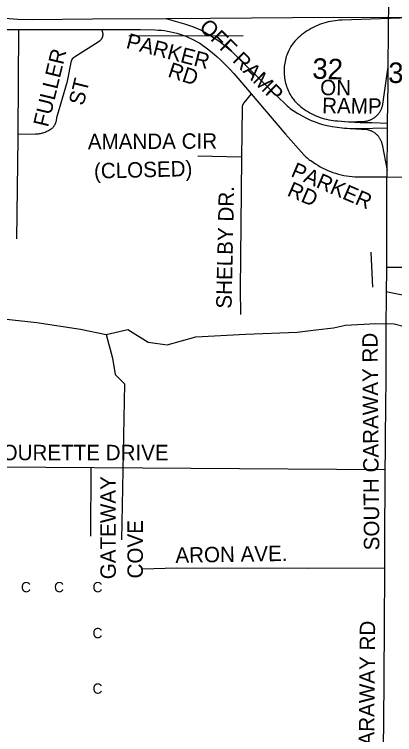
# Model space of a CAD drawing. Extents: x 1670563 to 1761545, y 515755 to 578944.
# Drawn here: x 1702422 to 1704274, y 535500 to 539004 of the extents above; entities that cross this region are included whole.
import ezdxf

# ---------------------------------------------------------------- set-up
doc = ezdxf.new("R2010")
doc.units = 0
for name, color, linetype in [('5_sectionlines', 7, 'Continuous'), ('62_text', 7, 'Continuous'), ('Cross', 7, 'Continuous'), ('SHP_LINE', 7, 'Continuous'), ('STREETCL', 7, 'Continuous'), ('STRNAMES', 7, 'Continuous')]:
    doc.layers.add(name, color=color, linetype=linetype)

msp = doc.modelspace()

# ---------------------------------------------------------------- linework, layer by layer
at = {"layer": '5_sectionlines'}
for p, q in [((1702979, 538899.5), (1703535.7, 538902.1)), ((1704167, 537677.3), (1704159.5, 537847.5))]:
    msp.add_line(p, q, dxfattribs=at)
at = {"layer": 'SHP_LINE'}
for points in [[(1701582, 537601), (1701734, 537610), (1702026, 537560), (1702531, 537505), (1702744, 537472), (1702868, 537447)], [(1702868, 537447), (1702974, 537471), (1703073, 537409), (1703166, 537396), (1703305, 537435), (1703547, 537448), (1703799, 537458), (1703890, 537469), (1703976, 537479), (1704034, 537493), (1704182, 537501), (1704271, 537498), (1704321, 537485), (1704357, 537449), (1704475, 537231), (1704515, 537148), (1704594, 537023), (1704753, 536818), (1704851, 536681), (1704952, 536563), (1705033, 536368), (1705053, 536293)], [(1702868, 537447), (1702899, 537332), (1702913, 537253), (1702958, 537207), (1702944, 536448)]]:
    msp.add_lwpolyline(points, dxfattribs=at)
at = {"layer": 'STREETCL'}
for p, q in [((1701598.1, 536807.7), (1704226.3, 536789.3)), ((1702793.8, 536465.2), (1702796.2, 536799.3))]:
    msp.add_line(p, q, dxfattribs=at)
for points in [[(1704242.2, 538749.4), (1704243.8, 538921.5), (1704246.1, 539081.5), (1704247.3, 539349.4), (1704248.1, 539471.8)], [(1701997.2, 539015.5), (1702438.6, 538980.7), (1702508.7, 538980.1), (1702801.4, 538982), (1703159, 538984.4)], [(1703159, 538984.4), (1703376.3, 538985.9), (1703976.4, 538990.4), (1704395.2, 538989.5)], [(1704395.2, 538989.5), (1704017, 538976.2), (1704005.8, 538975.7), (1703994.7, 538974.9), (1703983.5, 538973.6), (1703972.4, 538972), (1703961.4, 538970), (1703950.5, 538967.7), (1703939.6, 538964.9), (1703928.9, 538961.8), (1703918.2, 538958.3), (1703907.7, 538954.4), (1703897.3, 538950.2), (1703887.1, 538945.7), (1703877, 538940.7), (1703867.1, 538935.5), (1703857.4, 538929.8), (1703847.9, 538923.9), (1703838.6, 538917.6), (1703829.6, 538911.1), (1703820.8, 538904.2), (1703812.2, 538897), (1703803.8, 538889.5), (1703795.8, 538881.7), (1703788, 538873.7), (1703780.4, 538865.4), (1703776.1, 538859.5), (1703772, 538853.5), (1703768.2, 538847.4), (1703764.5, 538841.1), (1703761, 538834.8), (1703757.8, 538828.3), (1703754.7, 538821.7), (1703751.6, 538814.1), (1703748.7, 538806.5), (1703746.1, 538798.7), (1703743.8, 538790.9), (1703741.8, 538783), (1703740, 538775), (1703738.5, 538767), (1703737.3, 538758.9), (1703736.4, 538750.8), (1703735.8, 538742.6), (1703735.4, 538734.5), (1703735.3, 538726.3), (1703735.5, 538718.1), (1703736.1, 538710), (1703736.8, 538701.8), (1703737.9, 538693.7), (1703739.3, 538685.7), (1703740.9, 538677.7), (1703742.8, 538669.7), (1703745, 538661.8), (1703747.5, 538654.1), (1703750.2, 538646.4), (1703753.2, 538638.8), (1703756.5, 538631.3), (1703760, 538623.9), (1703763.8, 538616.7), (1703767.8, 538609.5), (1703772.1, 538602.6), (1703775.3, 538597.8), (1703778.7, 538593.1), (1703782.2, 538588.5), (1703785.9, 538584.1), (1703789.7, 538579.8), (1703793.7, 538575.6), (1703797.9, 538571.6), (1703802.2, 538567.7), (1703806.6, 538564), (1703815, 538556.9), (1703823.6, 538550.1), (1703832.5, 538543.5), (1703841.6, 538537.3), (1703851, 538531.5), (1703860.5, 538525.9), (1703870.2, 538520.7), (1703880.1, 538515.8), (1703890.1, 538511.2), (1703900.3, 538507), (1703910.6, 538503.2), (1703921.1, 538499.7), (1703931.6, 538496.6), (1703942.3, 538493.8), (1703953.1, 538491.4), (1703963.9, 538489.4), (1703974.8, 538487.7), (1703985.8, 538486.5), (1703996.7, 538485.6), (1704048.4, 538481.8)], [(1703159, 538984.4), (1703249.6, 538958.5), (1703269.4, 538952.2), (1703289, 538945.3), (1703308.3, 538937.8), (1703327.5, 538929.9), (1703349.4, 538918.1), (1703370.8, 538905.5), (1703391.9, 538892.2), (1703412.4, 538878.2), (1703432.4, 538863.5), (1703451.9, 538848), (1703470.9, 538832), (1703489.3, 538815.2), (1703507.1, 538797.9), (1703668.5, 538637.2), (1703744.1, 538565.4), (1703750.8, 538559.1), (1703757.7, 538553.1), (1703764.7, 538547.2), (1703772, 538541.6), (1703779.4, 538536.2), (1703787, 538531.1), (1703794.8, 538526.2), (1703802.7, 538521.6), (1703829.1, 538506.9), (1703841.8, 538500.2), (1703854.7, 538493.9), (1703867.9, 538488), (1703881.2, 538482.6), (1703894.7, 538477.6), (1703908.3, 538473.1), (1703922.1, 538469), (1703945.8, 538463.7), (1703969.8, 538459.1), (1703993.8, 538455.4), (1704018, 538452.5), (1704042.2, 538450.4), (1704066.5, 538449.1)], [(1700209.5, 538897.4), (1700651.3, 538899.8), (1701080.9, 538905.4), (1701220.1, 538906.8), (1701290.7, 538908.4), (1701361.3, 538911.8), (1701431.7, 538917), (1701642.3, 538927.6), (1701856.6, 538930.4), (1702270.1, 538930.8), (1702441.4, 538930.6)], [(1702438.9, 538422.2), (1702525.2, 538422.8), (1702529.9, 538423), (1702534.6, 538423.3), (1702539.3, 538423.8), (1702544, 538424.5), (1702548.7, 538425.3), (1702553.3, 538426.3), (1702557.9, 538427.5), (1702562.5, 538428.8), (1702567, 538430.3), (1702571.4, 538431.9), (1702575.8, 538433.7), (1702580.1, 538435.6), (1702584.4, 538437.7), (1702588.6, 538439.9), (1702592.7, 538442.2), (1702596.7, 538444.7), (1702600.7, 538447.4), (1702604.5, 538450.1), (1702608.3, 538453), (1702609.9, 538454.9), (1702611.6, 538456.8), (1702613.1, 538458.7), (1702614.6, 538460.7), (1702616.1, 538462.8), (1702617.4, 538464.9), (1702618.7, 538467.1), (1702619.9, 538469.3), (1702621, 538471.5), (1702622.1, 538473.8), (1702623.1, 538476.1), (1702624, 538478.4), (1702624.8, 538480.8), (1702625.5, 538483.2), (1702626.1, 538485.6), (1702626.7, 538488.1), (1702627.2, 538490.5), (1702627.6, 538493), (1702627.9, 538495.5), (1702628.1, 538498), (1702628.3, 538500.5), (1702628.3, 538503), (1702680.4, 538679.1), (1702700.3, 538777.6), (1702700.5, 538778.6), (1702700.8, 538779.5), (1702701, 538780.5), (1702701.3, 538781.4), (1702701.7, 538782.3), (1702702, 538783.2), (1702702.4, 538784.1), (1702702.9, 538785), (1702703.3, 538785.9), (1702703.8, 538786.8), (1702704.3, 538787.6), (1702704.9, 538788.4), (1702705.5, 538789.2), (1702706.1, 538790), (1702706.7, 538790.8), (1702707.3, 538791.5), (1702708, 538792.2), (1702708.7, 538792.9), (1702709.4, 538793.6), (1702710.2, 538794.2), (1702710.9, 538794.8), (1702711.7, 538795.4), (1702712.5, 538796), (1702713.4, 538796.5), (1702714.2, 538797), (1702715.1, 538797.5), (1702835.4, 538874.3), (1702836.6, 538875), (1702837.7, 538875.8), (1702838.8, 538876.7), (1702839.8, 538877.5), (1702840.8, 538878.4), (1702841.8, 538879.4), (1702842.8, 538880.4), (1702843.7, 538881.4), (1702844.6, 538882.4), (1702845.5, 538883.5), (1702846.3, 538884.6), (1702847.1, 538885.7), (1702847.8, 538886.9), (1702848.5, 538888.1), (1702849.2, 538889.3), (1702849.8, 538890.5), (1702850.3, 538891.8), (1702850.9, 538893), (1702851.3, 538894.3), (1702851.8, 538895.6), (1702852.2, 538896.9), (1702852.5, 538898.3), (1702852.8, 538899.6), (1702853, 538900.9), (1702853.2, 538902.3), (1702853.4, 538903.7), (1702853.5, 538905), (1702853.6, 538906.4), (1702853.6, 538907.8), (1702853.5, 538909.1), (1702853.5, 538910.5), (1702853.3, 538911.9), (1702853.1, 538913.2), (1702852.9, 538914.6), (1702852.6, 538915.9), (1702852.3, 538917.3), (1702852, 538918.6), (1702851.5, 538919.9), (1702851.1, 538921.2), (1702850.6, 538922.5), (1702850, 538923.7), (1702849.4, 538925), (1702848.8, 538926.2), (1702848.1, 538927.4), (1702847.4, 538928.6), (1702846.6, 538929.7), (1702845.8, 538930.8)], [(1702441.4, 538930.6), (1702438.9, 538422.2)], [(1702441.4, 538930.6), (1702685.4, 538930.4), (1702846.3, 538930.8)], [(1702846.3, 538930.8), (1703035.7, 538931.3), (1703107.1, 538929), (1703122.4, 538928.3), (1703137.6, 538927), (1703152.8, 538925.2), (1703167.9, 538922.8), (1703183, 538920), (1703197.9, 538916.6), (1703212.7, 538912.7), (1703227.3, 538908.2), (1703241.8, 538903.3), (1703256.1, 538897.9), (1703270.2, 538892), (1703284.1, 538885.6), (1703297.8, 538878.7), (1703311.2, 538871.3), (1703324.3, 538863.5), (1703337.2, 538855.2), (1703349.8, 538846.5), (1703362, 538837.4), (1703385.1, 538819), (1703407.5, 538799.8), (1703429.4, 538780), (1703450.6, 538759.5), (1703471.2, 538738.3), (1703491.1, 538716.6), (1703510.3, 538694.1), (1703528.7, 538671.1), (1703574.6, 538617.5)], [(1704048.4, 538481.8), (1704128.9, 538484.3), (1704132.3, 538484.8), (1704135.8, 538485.4), (1704139.2, 538486.2), (1704142.6, 538487), (1704145.9, 538488), (1704149.3, 538489.1), (1704152.5, 538490.2), (1704155.8, 538491.6), (1704159, 538493), (1704162.1, 538494.5), (1704165.2, 538496.1), (1704168.3, 538497.9), (1704171.2, 538499.7), (1704174.1, 538501.6), (1704177, 538503.7), (1704179.7, 538505.8), (1704182.4, 538508), (1704185.1, 538510.3), (1704187.6, 538512.7), (1704190, 538515.2), (1704192.4, 538517.8), (1704194.7, 538520.5), (1704196.9, 538523.2), (1704198.9, 538526), (1704200.9, 538528.9), (1704202.8, 538531.8), (1704204.6, 538534.8), (1704206.3, 538537.9), (1704207.9, 538541), (1704209.3, 538544.2), (1704210.7, 538547.4), (1704212, 538550.6), (1704213.1, 538553.9), (1704214.1, 538557.3), (1704215, 538560.7), (1704215.8, 538564.1), (1704216.5, 538567.5), (1704242.2, 538749.4)], [(1704239.3, 538475.5), (1704241.5, 538668.7), (1704242.2, 538749.4)], [(1703574.6, 538617.5), (1703540, 538574.7), (1703539.1, 538573.6), (1703538.2, 538572.4), (1703537.4, 538571.2), (1703536.7, 538570), (1703535.9, 538568.7), (1703535.2, 538567.5), (1703534.6, 538566.2), (1703534, 538564.9), (1703533.5, 538563.5), (1703533, 538562.2), (1703532.5, 538560.8), (1703532.1, 538559.4), (1703531.7, 538558), (1703531.4, 538556.6), (1703531.1, 538555.2), (1703530.9, 538553.8), (1703530.7, 538552.3), (1703530.6, 538550.9), (1703530.5, 538549.5), (1703530.5, 538548), (1703528, 538309.2)], [(1703574.6, 538617.5), (1703741.9, 538422.1), (1703831.1, 538321.7), (1703834.9, 538317.6), (1703838.8, 538313.6), (1703842.9, 538309.7), (1703847.1, 538306), (1703851.5, 538302.4), (1703855.9, 538299), (1703860.5, 538295.8), (1703865.2, 538292.7), (1703876.3, 538284.7), (1703887.6, 538277.1), (1703899.2, 538269.9), (1703911.1, 538263.1), (1703923.2, 538256.7), (1703935.4, 538250.8), (1703947.9, 538245.2), (1703960.6, 538240.1), (1703973.4, 538235.4), (1703986.4, 538231.2), (1703999.5, 538227.3), (1704012.8, 538224), (1704026.1, 538221.1), (1704039.5, 538218.7), (1704053, 538216.7), (1704066.6, 538215.2), (1704080.2, 538214.1), (1704093.9, 538213.5), (1704107.5, 538213.4), (1704121.2, 538213.7), (1704237.3, 538213.3)], [(1704048.4, 538481.8), (1704105.2, 538479), (1704161.9, 538477.9), (1704239.3, 538475.5)], [(1704239, 538452.3), (1704239.3, 538475.5)], [(1704030.2, 538451.3), (1704139.2, 538444.5), (1704142.3, 538443.9), (1704145.4, 538443.1), (1704148.5, 538442.1), (1704151.6, 538441.1), (1704154.6, 538440), (1704157.6, 538438.8), (1704160.5, 538437.5), (1704163.4, 538436.1), (1704166.2, 538434.5), (1704169, 538432.9), (1704171.8, 538431.2), (1704174.4, 538429.4), (1704177, 538427.5), (1704179.6, 538425.6), (1704182, 538423.5), (1704184.4, 538421.3), (1704186.7, 538419.1), (1704189, 538416.8), (1704191.2, 538414.4), (1704193.2, 538412), (1704195.2, 538409.4), (1704197.1, 538406.8), (1704198.9, 538404.2), (1704200.7, 538401.5), (1704202.3, 538398.7), (1704203.8, 538395.9), (1704205.3, 538393), (1704206.6, 538390.1), (1704207.8, 538387.1), (1704209, 538384.1), (1704210, 538381), (1704210.9, 538378), (1704211.8, 538374.8), (1704212.5, 538371.7), (1704237.5, 538244.7)], [(1704066.5, 538449.1), (1704080.9, 538448.7), (1704095.2, 538448.6), (1704239, 538452.3)], [(1704237.5, 538244.7), (1704238.6, 538419.2), (1704239, 538452.3)], [(1702438.9, 538422.2), (1702438.8, 538402.2), (1702432.5, 537912.3)], [(1703528, 538309.2), (1703315.7, 538314.5)], [(1703528, 538309.2), (1703526.2, 538139.9), (1703521.9, 537668.1), (1703522.7, 537543.5)], [(1704237.3, 538213.3), (1704237.5, 538244.7)], [(1704233.9, 538213.3), (1704234.8, 537902.4), (1704233.6, 537773.9)], [(1704237.3, 538213.3), (1704357, 538212.8)], [(1704233.6, 537773.9), (1704736.2, 537775.2), (1705068.9, 537777.7), (1705088.1, 537778.2), (1705107.2, 537779.2), (1705126.3, 537780.8), (1705145.4, 537783.1), (1705164.3, 537785.9), (1705183.2, 537789.4), (1705202, 537793.4), (1705220.6, 537798)], [(1704233.6, 537773.9), (1704232.3, 537639.1), (1704231.5, 537480.7), (1704230.7, 537236), (1704228.2, 536950.6), (1704224.9, 536484.4), (1704224.3, 536310.1)], [(1704232.5, 537656.4), (1704335.3, 537635.4)], [(1704224.3, 536310.1), (1703855.5, 536308.7), (1703210, 536309.3), (1703155.5, 536308.8), (1703101.1, 536307.3), (1703039.3, 536305.2)], [(1704224.3, 536310.1), (1704223.3, 536020.5), (1704219.2, 535549.9), (1704215.8, 535364.5), (1704213.4, 535291.9), (1704212.1, 535249), (1704211.7, 535206.1), (1704211.5, 535198.7)]]:
    msp.add_lwpolyline(points, dxfattribs=at)

# ---------------------------------------------------------------- texts
at = {"layer": '62_text'}
for s, rotation, p in [('32', 358.1866, (1703871.8, 538691.7)), ('33', 358.9319, (1704241.4, 538671.1))]:
    msp.add_text(s, height=100, rotation=rotation, dxfattribs=at).set_placement(p)
at = {"layer": 'Cross'}
for p in [(1702453.9, 536192.7), (1702615.1, 536192.7), (1702802.4, 536192.7), (1702802.4, 535969.2), (1702802.4, 535699)]:
    msp.add_text('C', height=50, dxfattribs=at).set_placement(p)
at = {"layer": 'STRNAMES'}
for s, rotation, p in [('OFF RAMP', 315.2949, (1703317.5, 538937)), ('PARKER', 345.4549, (1702961.6, 538841.4)), ('FULLER', 76.39, (1702585.5, 538452.6)), ('RD', 341.8167, (1703164.4, 538702.2)), ('ST', 76.39, (1702758.3, 538557.5)), ('ON ', 359.302, (1703910.6, 538611.4)), ('RAMP', 359.302, (1703920.3, 538523.8)), ('AMANDA CIR', 0.2932, (1702779.5, 538348)), ('(CLOSED)', 1.5033, (1702810.3, 538205.1)), ('PARKER', 336.6222, (1703763.8, 538218)), (' RD', 336.6222, (1703720, 538135.3)), ('SHELBY DR.', 88.7447, (1703479.2, 537572)), ('SOUTH CARAWAY RD', 90.4891, (1704199.2, 536396.9)), ('GATEWAY', 90, (1702915.6, 536256)), ('COVE', 90, (1703047.5, 536259.8)), ('ARON AVE.', 1, (1703206.4, 536335.6)), ('CARAWAY RD', 89.4724, (1704173, 535374.1))]:
    msp.add_text(s, height=75, rotation=rotation, dxfattribs=at).set_placement(p)
msp.add_text('LATOURETTE DRIVE', height=75, dxfattribs=at).set_placement((1702175.5, 536835.1))

doc.saveas('drawing.dxf')
